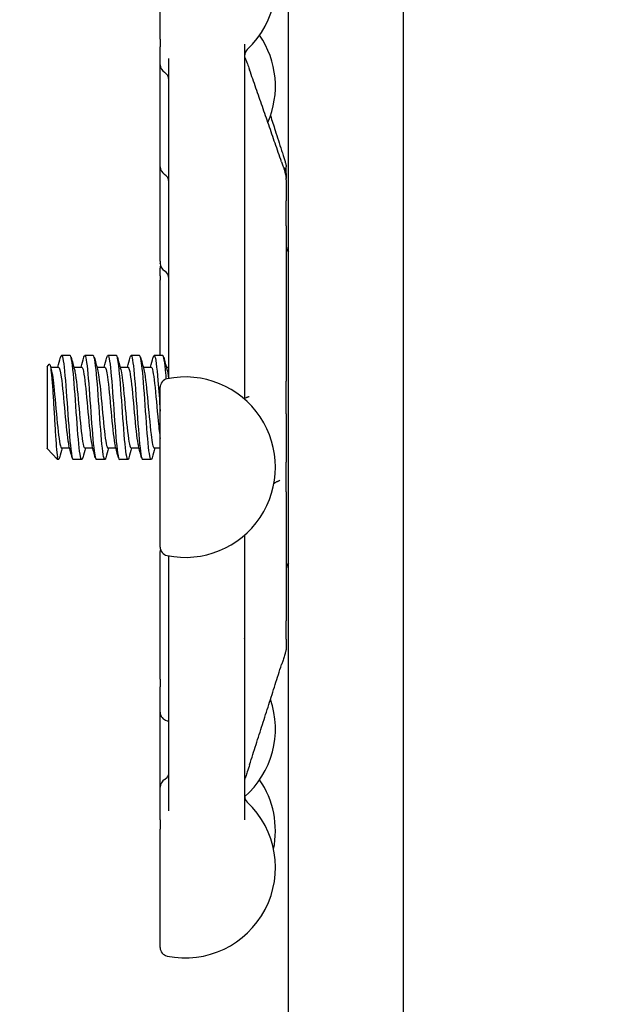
# Model space of a CAD drawing. Header units: inches. Extents: x 5 to 1128, y -85 to 748.
# Tile 359 of 656: x 440.86 to 443.03, y 683.97 to 687.52. Entities that reach past the tile are written whole.
import ezdxf

# ---------------------------------------------------------------- set-up
doc = ezdxf.new("R2010")
doc.units = ezdxf.units.IN
doc.header["$LTSCALE"] = 32
doc.header["$MEASUREMENT"] = 0
doc.layers.add('Dimension (ANSI)', color=7, linetype='Continuous', lineweight=25)
doc.layers.add('Visible (ANSI)', color=7, linetype='Continuous', lineweight=30)
doc.styles.add('Note Text (ANSI)', font='tahoma.ttf')
doc.dimstyles.new('SB Fraction-16 (ANSI)', dxfattribs={"dimscale": 32, "dimtxt": 0.125, "dimasz": 0.098425, "dimexe": 0.125, "dimexo": 0.0625, "dimgap": 0.031496, "dimtad": 0, "dimtih": 1, "dimtoh": 1, "dimdec": 4, "dimrnd": 1e-08, "dimzin": 0, "dimdsep": 46, "dimlunit": 5, "dimtxsty": 'Note Text (ANSI)', "dimcen": 0.09, "dimdle": 0.393701, "dimclrd": 256, "dimclre": 256, "dimclrt": 256, "dimadec": 0, "dimazin": 3, "dimtfac": 0.96, "dimtofl": 0, "dimtmove": 0, "dimatfit": 3, "dimfxl": 1, "dimfrac": 2, "dimtolj": 1, "dimtzin": 12, "dimlwd": -1, "dimlwe": -1, "dimarcsym": 0})

# ---------------------------------------------------------------- blocks, each defined once
blk = doc.blocks.new('*D19')
at = {"layer": 'Defpoints', "color": 0, "transparency": 16777216}
for p in [(455.7806, 700.4398), (292.0011, 552.4398), (455.7806, 552.4398)]:
    blk.add_point(p, dxfattribs=at)
at = {"layer": 'Dimension (ANSI)', "transparency": 16777216}
for p, q in [((453.7806, 700.4398), (288.0011, 700.4398)), ((292.0011, 697.2902), (292.0011, 636.039)), ((292.0011, 555.5894), (292.0011, 629.8406)), ((453.7806, 552.4398), (288.0011, 552.4398))]:
    blk.add_line(p, q, dxfattribs=at)
for points in [[(291.4762, 697.2902), (292.526, 697.2902), (292.0011, 700.4398)], [(291.4762, 555.5894), (292.526, 555.5894), (292.0011, 552.4398)]]:
    blk.add_solid(points, dxfattribs=at)
at = {"layer": 'Dimension (ANSI)', "transparency": 16777216, "insert": (287.899, 635.0311), "char_height": 4, "attachment_point": 1, "style": 'Note Text (ANSI)'}
blk.add_mtext('\\A1;148', dxfattribs=at)

msp = doc.modelspace()

# ---------------------------------------------------------------- linework, layer by layer
at = {"layer": 'Visible (ANSI)'}
for p, q in [((441.82542, 681.6034), (441.82542, 690.57974)), ((442.23792, 689.36904), (442.23792, 604.00428)), ((441.36292, 687.44656), (441.36292, 687.93229)), ((441.36292, 687.44656), (441.36292, 687.41843)), ((441.36292, 687.3539), (441.36292, 687.41843)), ((441.66667, 687.4285), (441.66667, 686.14895)), ((441.39417, 686.23113), (441.39417, 687.37632)), ((441.36292, 686.98615), (441.36292, 687.3539)), ((441.36292, 686.64605), (441.36292, 686.98615)), ((441.81667, 686.96276), (441.81667, 686.98623)), ((441.81667, 686.96279), (441.81667, 686.94565)), ((441.81667, 686.94402), (441.81667, 686.94565)), ((441.81667, 686.93915), (441.81667, 686.94394)), ((441.81667, 686.93915), (441.81667, 686.86414)), ((441.81667, 686.77416), (441.81667, 686.86414)), ((441.81667, 686.77416), (441.81667, 686.21354)), ((441.82501, 686.67904), (441.82542, 686.67904)), ((441.36292, 686.64605), (441.36292, 686.6388)), ((441.36292, 686.63842), (441.36292, 686.6388)), ((441.36292, 686.59385), (441.36292, 686.62176)), ((441.36292, 686.59385), (441.36292, 686.57744)), ((441.36292, 686.30654), (441.36292, 686.57744)), ((441.03875, 686.30654), (441.00786, 686.30654)), ((441.12208, 686.30654), (441.09119, 686.30654)), ((441.20542, 686.30654), (441.17453, 686.30654)), ((441.28875, 686.30654), (441.25786, 686.30654)), ((441.37208, 686.30654), (441.34119, 686.30654)), ((440.95542, 686.266), (440.96361, 686.27486)), ((440.95542, 686.266), (440.95542, 685.97212)), ((440.96842, 686.26487), (440.99709, 686.26487)), ((441.05175, 686.26487), (441.08042, 686.26487)), ((441.13509, 686.26487), (441.16375, 686.26487)), ((441.21842, 686.26487), (441.24709, 686.26487)), ((441.30175, 686.26487), (441.33042, 686.26487)), ((441.38509, 686.26487), (441.39417, 686.26487)), ((441.81667, 686.09578), (441.81667, 686.21354)), ((441.36292, 685.61632), (441.36292, 686.19195)), ((441.81667, 686.09578), (441.81667, 685.92179)), ((440.95582, 685.97165), (440.99288, 685.93154)), ((441.00786, 685.97321), (441.03653, 685.97321)), ((441.09119, 685.97321), (441.11986, 685.97321)), ((441.17453, 685.97321), (441.20319, 685.97321)), ((441.25786, 685.97321), (441.28653, 685.97321)), ((441.34119, 685.97321), (441.36292, 685.97321)), ((440.99288, 685.93154), (440.99288, 685.94088)), ((440.99708, 685.93154), (440.99288, 685.93154)), ((441.08042, 685.93154), (441.04953, 685.93154)), ((441.16375, 685.93154), (441.13286, 685.93154)), ((441.24708, 685.93154), (441.21619, 685.93154)), ((441.33042, 685.93154), (441.29953, 685.93154)), ((441.81667, 685.81579), (441.81667, 685.92179)), ((441.81667, 685.81579), (441.81667, 685.35084)), ((441.66667, 685.65932), (441.66667, 684.63382)), ((441.36292, 685.1401), (441.36292, 685.59966)), ((441.39417, 684.66552), (441.39417, 685.58449)), ((441.82501, 685.55904), (441.82542, 685.55904)), ((441.81667, 685.28456), (441.81667, 685.35084)), ((441.81667, 685.28456), (441.81667, 685.25204)), ((441.81667, 685.25185), (441.81667, 685.25204)), ((441.36292, 685.1401), (441.36292, 685.1121)), ((441.36292, 685.02128), (441.36292, 685.1121)), ((441.36292, 684.75136), (441.36292, 685.02128)), ((441.36292, 684.63337), (441.36292, 684.75136)), ((441.36292, 684.63337), (441.36292, 684.59948)), ((441.36292, 684.17298), (441.36292, 684.59948))]:
    msp.add_line(p, q, dxfattribs=at)
for centre, radius, start, end in [((441.45292, 687.64447), 0.325, 313.44984, 101.53696), ((441.45292, 687.27671), 0.325, 336.38074, 34.45644), ((441.69792, 687.38584), 0.03125, 133.44984, 180), ((441.39417, 687.3539), 0.03125, 180, 240), ((441.36292, 687.29978), 0.03125, 0, 60), ((441.39417, 686.98615), 0.03125, 180, 240), ((441.78542, 686.96279), 0.03125, 0, 48.71171), ((441.36292, 686.93202), 0.03125, 0, 60), ((441.84792, 686.70029), 0.03125, 180, 223.94552), ((441.39417, 686.63842), 0.03125, 180, 240), ((441.39417, 686.62176), 0.03125, 164.54014, 180), ((441.36292, 686.5843), 0.03125, 0, 60), ((441.39417, 686.19195), 0.03125, 101.53696, 180), ((441.45292, 685.90413), 0.325, 258.46304, 101.53696), ((441.39417, 685.61632), 0.03125, 180, 258.46304), ((441.39417, 685.59966), 0.03125, 164.54014, 180), ((441.84792, 685.53779), 0.03125, 136.05448, 180), ((441.45292, 684.96137), 0.325, 311.15279, 19.03816), ((441.39417, 685.02128), 0.03125, 180, 258.46304), ((441.45292, 685.30909), 0.325, 258.46304, 259.58543), ((441.39417, 684.75136), 0.03125, 120, 180), ((441.36292, 684.80549), 0.03125, 300, 329.41376), ((441.45292, 684.59361), 0.325, 348.2093, 34.45644), ((441.69792, 684.71942), 0.03125, 180, 226.55016), ((441.45292, 684.46079), 0.325, 258.46304, 46.55016), ((441.39417, 684.17298), 0.03125, 180, 258.46304)]:
    msp.add_arc(centre, radius, start, end, dxfattribs=at)
for points, knots in [([(441.66667, 687.38622), (441.66667, 687.38543), (441.66667, 687.38464), (441.66668, 687.38338), (441.66668, 687.38296), (441.66669, 687.38229), (441.66669, 687.38208), (441.6667, 687.38175), (441.6667, 687.38164), (441.6667, 687.3814), (441.66671, 687.38127), (441.66671, 687.38108), (441.66671, 687.38101), (441.66672, 687.38091), (441.66672, 687.38088), (441.66672, 687.3808), (441.66672, 687.38075), (441.66672, 687.38065), (441.66672, 687.3806), (441.66673, 687.38054), (441.66673, 687.38052), (441.66673, 687.38047), (441.66673, 687.38046), (441.66673, 687.38044), (441.66673, 687.38044), (441.66673, 687.38044)], [0.010278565, 0.010278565, 0.010278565, 0.010278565, 0.019883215, 0.019883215, 0.024682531, 0.024682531, 0.026751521, 0.026751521, 0.027745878, 0.027745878, 0.028761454, 0.028761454, 0.029267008, 0.029267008, 0.029516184, 0.029516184, 0.030019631, 0.030019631, 0.030755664, 0.030755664, 0.031441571, 0.031441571, 0.032566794, 0.032566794, 0.03348156, 0.03348156, 0.03348156, 0.03348156]), ([(441.66669, 687.3822), (441.66676, 687.38201), (441.66685, 687.38178), (441.66705, 687.38126), (441.66716, 687.38097), (441.66901, 687.37655), (441.67101, 687.37256), (441.67351, 687.36664), (441.67448, 687.36427), (441.6778, 687.35587), (441.68016, 687.34941), (441.68332, 687.34046), (441.6841, 687.3382), (441.68488, 687.33596)], [0.09394711, 0.09394711, 0.09394711, 0.09394711, 0.09670762, 0.09670762, 0.09941434, 0.09941434, 0.13679204, 0.13679204, 0.16145778, 0.16145778, 0.2211622, 0.2211622, 0.24097602, 0.24097602, 0.24097602, 0.24097602]), ([(441.79978, 687.00487), (441.79214, 687.02695), (441.78449, 687.04903), (441.76919, 687.09318), (441.76153, 687.11526), (441.74622, 687.1594), (441.73856, 687.18147), (441.72323, 687.22562), (441.71556, 687.24769), (441.70022, 687.29182), (441.69255, 687.31389), (441.68488, 687.33596)], [0.47801542, 0.47801542, 0.47801542, 0.47801542, 0.67299233, 0.67299233, 0.86796925, 0.86796925, 1.06294616, 1.06294616, 1.25792307, 1.25792307, 1.45289998, 1.45289998, 1.45289998, 1.45289998]), ([(441.76014, 687.1707), (441.76579, 687.15299), (441.77144, 687.13529), (441.78474, 687.09358), (441.79238, 687.06958), (441.80002, 687.04558)], [1.28381628, 1.28381628, 1.28381628, 1.28381628, 1.42769616, 1.42769616, 1.62267307, 1.62267307, 1.62267307, 1.62267307]), ([(441.80002, 687.04558), (441.80195, 687.03954), (441.8039, 687.03338), (441.80738, 687.02231), (441.80894, 687.01733), (441.8111, 687.01033), (441.8118, 687.00806), (441.81309, 687.0038), (441.81369, 687.00178), (441.81484, 686.99783), (441.81529, 686.99623), (441.81577, 686.99413), (441.81589, 686.99354), (441.81609, 686.99244), (441.81616, 686.99204), (441.81628, 686.99129), (441.81632, 686.99101), (441.81638, 686.99056), (441.81641, 686.9904), (441.81645, 686.99007), (441.81647, 686.9899), (441.81652, 686.98943), (441.81655, 686.98914), (441.81659, 686.98861), (441.81661, 686.98838), (441.81662, 686.98807), (441.81663, 686.98801), (441.81663, 686.98788), (441.81664, 686.98782), (441.81664, 686.98772), (441.81664, 686.9877), (441.81664, 686.98766), (441.81664, 686.98764), (441.81664, 686.9876), (441.81665, 686.98758), (441.81665, 686.98754), (441.81665, 686.98751), (441.81666, 686.98711), (441.81667, 686.98668), (441.81667, 686.98627)], [0, 0, 0, 0, 0.04904125, 0.04904125, 0.08849266, 0.08849266, 0.10811986, 0.10811986, 0.12782693, 0.12782693, 0.15348254, 0.15348254, 0.16326303, 0.16326303, 0.16817878, 0.16817878, 0.17065213, 0.17065213, 0.17188532, 0.17188532, 0.17316402, 0.17316402, 0.17565897, 0.17565897, 0.17810714, 0.17810714, 0.17871796, 0.17871796, 0.17933326, 0.17933326, 0.17948698, 0.17948698, 0.17964227, 0.17964227, 0.17979785, 0.17979785, 0.18010973, 0.18010973, 0.18533912, 0.18533912, 0.18533912, 0.18533912]), ([(441.79978, 687.00487), (441.80151, 686.99987), (441.80326, 686.99478), (441.80686, 686.9838), (441.80874, 686.97779), (441.81135, 686.96891), (441.81219, 686.96594), (441.81335, 686.96155), (441.81374, 686.96001), (441.81461, 686.95633), (441.81503, 686.95436), (441.81547, 686.95189), (441.81557, 686.9513), (441.81571, 686.95042), (441.81574, 686.95017), (441.81581, 686.94977), (441.81583, 686.94963), (441.81587, 686.94933), (441.8159, 686.94918), (441.81593, 686.94894), (441.81594, 686.94886), (441.81597, 686.9487), (441.81598, 686.94862), (441.816, 686.94848), (441.81601, 686.94842), (441.81604, 686.94825), (441.81605, 686.94816), (441.8161, 686.94782), (441.81611, 686.94778), (441.81611, 686.94775), (441.81612, 686.94775), (441.81612, 686.94775)], [0, 0, 0, 0, 0.04421352, 0.04421352, 0.09143567, 0.09143567, 0.1148414, 0.1148414, 0.12798974, 0.12798974, 0.14842503, 0.14842503, 0.15488355, 0.15488355, 0.15731825, 0.15731825, 0.15853645, 0.15853645, 0.15976362, 0.15976362, 0.16037577, 0.16037577, 0.16099044, 0.16099044, 0.16160454, 0.16160454, 0.16284514, 0.16284514, 0.16786615, 0.16786615, 0.16893992, 0.16893992, 0.16893992, 0.16893992]), ([(441.81598, 686.94861), (441.816, 686.94854), (441.81602, 686.94847), (441.81608, 686.94827), (441.81612, 686.94812), (441.81621, 686.9478), (441.81625, 686.94762), (441.81633, 686.94728), (441.81636, 686.94714), (441.81642, 686.94684), (441.81645, 686.94668), (441.81651, 686.94636), (441.81653, 686.94621), (441.81657, 686.94589), (441.81659, 686.94573), (441.81661, 686.94549), (441.81662, 686.94541), (441.81663, 686.94526), (441.81663, 686.94519), (441.81665, 686.945), (441.81665, 686.94491), (441.81666, 686.94468), (441.81666, 686.94459), (441.81667, 686.94438), (441.81667, 686.94429), (441.81667, 686.94413), (441.81667, 686.94404), (441.81667, 686.94396)], [0.2261265, 0.2261265, 0.2261265, 0.2261265, 0.227574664, 0.227574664, 0.230038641, 0.230038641, 0.23225074, 0.23225074, 0.233479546, 0.233479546, 0.234712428, 0.234712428, 0.235932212, 0.235932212, 0.23714975, 0.23714975, 0.237762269, 0.237762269, 0.238377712, 0.238377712, 0.239624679, 0.239624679, 0.242081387, 0.242081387, 0.246210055, 0.246210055, 0.250348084, 0.250348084, 0.250348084, 0.250348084]), ([(441.6683, 686.85005), (441.6683, 686.85005), (441.6683, 686.85005), (441.66829, 686.85007), (441.66828, 686.8501), (441.66821, 686.85025), (441.66816, 686.85038), (441.66803, 686.85066), (441.66797, 686.8508), (441.6678, 686.85115), (441.66769, 686.85139), (441.66729, 686.85219), (441.66698, 686.8528), (441.66667, 686.85341)], [0.092876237, 0.092876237, 0.092876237, 0.092876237, 0.093349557, 0.093349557, 0.09552105, 0.09552105, 0.097869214, 0.097869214, 0.099519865, 0.099519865, 0.10185373, 0.10185373, 0.107308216, 0.107308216, 0.107308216, 0.107308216]), ([(441.00432, 686.29989), (441.00452, 686.30064), (441.00472, 686.30132), (441.00492, 686.30195), (441.00893, 686.31443), (441.01294, 686.30008), (441.01695, 686.26417), (441.02096, 686.22833), (441.02496, 686.17179), (441.02897, 686.1152), (441.03298, 686.05851), (441.03699, 686.00299), (441.041, 685.96899), (441.04384, 685.94489), (441.04669, 685.93197), (441.04953, 685.93176)], [6.0162011, 6.0162011, 6.0162011, 6.0162011, 6.061332, 6.061332, 6.061332, 6.968806, 6.968806, 6.968806, 7.8744508, 7.8744508, 7.8744508, 8.7817425, 8.7817425, 8.7817425, 9.424778, 9.424778, 9.424778, 9.424778]), ([(441.08396, 685.93841), (441.08279, 685.93395), (441.08162, 685.93157), (441.08045, 685.93154), (441.0764, 685.93142), (441.07235, 685.9592), (441.0683, 686.00452), (441.06427, 686.04964), (441.06024, 686.11114), (441.05621, 686.16629), (441.05219, 686.22122), (441.04818, 686.26866), (441.04416, 686.29117), (441.04236, 686.30127), (441.04055, 686.30626), (441.03875, 686.30622)], [-15.9749474, -15.9749474, -15.9749474, -15.9749474, -15.710016, -15.710016, -15.710016, -14.7941843, -14.7941843, -14.7941843, -13.8824397, -13.8824397, -13.8824397, -12.9741281, -12.9741281, -12.9741281, -12.5663706, -12.5663706, -12.5663706, -12.5663706]), ([(441.08765, 686.29985), (441.08814, 686.3017), (441.08863, 686.30318), (441.08912, 686.30425), (441.09313, 686.31308), (441.09714, 686.29482), (441.10115, 686.25617), (441.10516, 686.21752), (441.10917, 686.15931), (441.11317, 686.10285), (441.11718, 686.0464), (441.12119, 685.99291), (441.1252, 685.96197), (441.12775, 685.94225), (441.13031, 685.93196), (441.13286, 685.93182)], [12.2993864, 12.2993864, 12.2993864, 12.2993864, 12.4100129, 12.4100129, 12.4100129, 13.3168593, 13.3168593, 13.3168593, 14.2236185, 14.2236185, 14.2236185, 15.130291, 15.130291, 15.130291, 15.7079633, 15.7079633, 15.7079633, 15.7079633]), ([(441.16729, 685.93826), (441.16667, 685.9359), (441.16605, 685.93414), (441.16542, 685.93303), (441.16138, 685.92583), (441.15733, 685.94636), (441.15328, 685.98696), (441.14925, 686.02748), (441.14521, 686.08708), (441.14117, 686.14366), (441.13714, 686.20013), (441.13311, 686.25235), (441.12908, 686.28103), (441.12675, 686.29764), (441.12442, 686.30615), (441.12208, 686.30623)], [-22.2581327, -22.2581327, -22.2581327, -22.2581327, -22.1173036, -22.1173036, -22.1173036, -21.2019377, -21.2019377, -21.2019377, -20.2886606, -20.2886606, -20.2886606, -19.3773067, -19.3773067, -19.3773067, -18.8495559, -18.8495559, -18.8495559, -18.8495559]), ([(441.17099, 686.29979), (441.17175, 686.3027), (441.17252, 686.30471), (441.17329, 686.30572), (441.1773, 686.31101), (441.1813, 686.28907), (441.18531, 686.24794), (441.18931, 686.20681), (441.19332, 686.14737), (441.19733, 686.09136), (441.20133, 686.03535), (441.20534, 685.98397), (441.20934, 685.956), (441.21163, 685.94006), (441.21391, 685.93192), (441.21619, 685.93185)], [18.5825718, 18.5825718, 18.5825718, 18.5825718, 18.7561262, 18.7561262, 18.7561262, 19.6623744, 19.6623744, 19.6623744, 20.5685395, 20.5685395, 20.5685395, 21.474622, 21.474622, 21.474622, 21.9911486, 21.9911486, 21.9911486, 21.9911486]), ([(441.25063, 685.93819), (441.25044, 685.93749), (441.25025, 685.93684), (441.25006, 685.93625), (441.24605, 685.9236), (441.24203, 685.93784), (441.23801, 685.97372), (441.234, 686.00957), (441.22999, 686.06625), (441.22597, 686.12298), (441.22196, 686.17966), (441.21795, 686.23515), (441.21394, 686.26913), (441.2111, 686.2932), (441.20826, 686.30611), (441.20542, 686.30632)], [-28.541318, -28.541318, -28.541318, -28.541318, -28.4988988, -28.4988988, -28.4988988, -27.5903346, -27.5903346, -27.5903346, -26.6825411, -26.6825411, -26.6825411, -25.7754795, -25.7754795, -25.7754795, -25.1327412, -25.1327412, -25.1327412, -25.1327412]), ([(441.25432, 686.29973), (441.25535, 686.30363), (441.25638, 686.30593), (441.2574, 686.30643), (441.26141, 686.30839), (441.26541, 686.2831), (441.26941, 686.23979), (441.27342, 686.19649), (441.27742, 686.13611), (441.28143, 686.08071), (441.28543, 686.02531), (441.28943, 685.97607), (441.29344, 685.95098), (441.29547, 685.93825), (441.2975, 685.93187), (441.29953, 685.93186)], [24.8657571, 24.8657571, 24.8657571, 24.8657571, 25.0981395, 25.0981395, 25.0981395, 26.0038186, 26.0038186, 26.0038186, 26.9094187, 26.9094187, 26.9094187, 27.8149406, 27.8149406, 27.8149406, 28.2743339, 28.2743339, 28.2743339, 28.2743339]), ([(441.33396, 685.9382), (441.33018, 685.92427), (441.32639, 685.93341), (441.32261, 685.96312), (441.31857, 685.99484), (441.31453, 686.04932), (441.31049, 686.10631), (441.30645, 686.16324), (441.30241, 686.22142), (441.29838, 686.25929), (441.29517, 686.2894), (441.29196, 686.30614), (441.28875, 686.3064)], [-34.8245034, -34.8245034, -34.8245034, -34.8245034, -33.9686925, -33.9686925, -33.9686925, -33.0546668, -33.0546668, -33.0546668, -32.141653, -32.141653, -32.141653, -31.4159265, -31.4159265, -31.4159265, -31.4159265]), ([(441.33765, 686.29958), (441.33926, 686.30564), (441.34086, 686.30785), (441.34246, 686.30568), (441.34658, 686.30012), (441.3507, 686.26581), (441.35482, 686.21595), (441.35752, 686.1833), (441.36022, 686.14449), (441.36292, 686.10645)], [31.1489424, 31.1489424, 31.1489424, 31.1489424, 31.5116481, 31.5116481, 31.5116481, 32.4435606, 32.4435606, 32.4435606, 33.0538425, 33.0538425, 33.0538425, 33.0538425]), ([(441.38522, 686.22186), (441.38463, 686.22884), (441.38404, 686.23552), (441.38345, 686.24181), (441.37966, 686.28229), (441.37587, 686.30634), (441.37208, 686.30652)], [-38.68929977, -38.68929977, -38.68929977, -38.68929977, -38.55601033, -38.55601033, -38.55601033, -37.69911184, -37.69911184, -37.69911184, -37.69911184]), ([(440.96361, 686.27486), (440.96397, 686.27526), (440.96434, 686.27536), (440.96607, 686.27447), (440.9674, 686.26967), (440.97009, 686.25238), (440.97142, 686.23986), (440.97411, 686.20848), (440.97545, 686.18977), (440.97814, 686.14842), (440.97947, 686.12611), (440.98216, 686.08071), (440.9835, 686.05806), (440.98619, 686.01544), (440.98752, 685.99597), (440.99022, 685.96289), (440.99155, 685.94975), (440.99288, 685.94088)], [-1.2427303, -1.2427303, -1.2427303, -1.2427303, -1.200467, -1.200467, -1.0416694, -1.0416694, -0.8786368, -0.8786368, -0.7113708, -0.7113708, -0.5398726, -0.5398726, -0.3641439, -0.3641439, -0.1841858, -0.1841858, 0, 0, 0, 0]), ([(441.33042, 686.26486), (441.33455, 686.26473), (441.33869, 686.24219), (441.34282, 686.20559), (441.34716, 686.16727), (441.35149, 686.11466), (441.35582, 686.06983), (441.35818, 686.04533), (441.36055, 686.02355), (441.36292, 686.00693)], [31.4159265, 31.4159265, 31.4159265, 31.4159265, 32.351308, 32.351308, 32.351308, 33.3309049, 33.3309049, 33.3309049, 33.8663136, 33.8663136, 33.8663136, 33.8663136]), ([(440.97068, 686.25651), (440.97414, 686.24368), (440.97759, 686.21677), (440.98105, 686.18255), (440.98533, 686.14025), (440.9896, 686.08794), (440.99387, 686.04707), (440.99814, 686.00622), (441.00242, 685.97793), (441.00669, 685.97378), (441.00708, 685.9734), (441.00747, 685.97322), (441.00786, 685.97324)], [6.621339, 6.621339, 6.621339, 6.621339, 7.4033745, 7.4033745, 7.4033745, 8.3701398, 8.3701398, 8.3701398, 9.3362117, 9.3362117, 9.3362117, 9.424778, 9.424778, 9.424778, 9.424778]), ([(440.99709, 686.26469), (441.00029, 686.26446), (441.00349, 686.2516), (441.00669, 686.22827), (441.01096, 686.19715), (441.01523, 686.14826), (441.01951, 686.10163), (441.02378, 686.055), (441.02805, 686.01192), (441.03232, 685.99003), (441.03297, 685.9867), (441.03362, 685.98387), (441.03427, 685.98155)], [6.2831853, 6.2831853, 6.2831853, 6.2831853, 7.0074496, 7.0074496, 7.0074496, 7.9736666, 7.9736666, 7.9736666, 8.9397805, 8.9397805, 8.9397805, 9.0866243, 9.0866243, 9.0866243, 9.0866243]), ([(441.05401, 686.25639), (441.05532, 686.25172), (441.05662, 686.24509), (441.05792, 686.23661), (441.06219, 686.20884), (441.06646, 686.16189), (441.07073, 686.11497), (441.075, 686.06806), (441.07927, 686.02247), (441.08354, 685.99685), (441.08609, 685.98153), (441.08864, 685.9736), (441.09119, 685.97351)], [12.9045243, 12.9045243, 12.9045243, 12.9045243, 13.1994868, 13.1994868, 13.1994868, 14.1650562, 14.1650562, 14.1650562, 15.1305271, 15.1305271, 15.1305271, 15.7079633, 15.7079633, 15.7079633, 15.7079633]), ([(441.08042, 686.2647), (441.08147, 686.26478), (441.08251, 686.2635), (441.08356, 686.2608), (441.08783, 686.24979), (441.0921, 686.21534), (441.09637, 686.17155), (441.10064, 686.12776), (441.1049, 686.07585), (441.10917, 686.03704), (441.11198, 686.01149), (441.11479, 685.99209), (441.1176, 685.9817)], [12.5663706, 12.5663706, 12.5663706, 12.5663706, 12.8032209, 12.8032209, 12.8032209, 13.7688308, 13.7688308, 13.7688308, 14.734342, 14.734342, 14.734342, 15.3698096, 15.3698096, 15.3698096, 15.3698096]), ([(441.13735, 686.2565), (441.14074, 686.24388), (441.14414, 686.21771), (441.14754, 686.18429), (441.15181, 686.14235), (441.15607, 686.09014), (441.16034, 686.049), (441.16459, 686.00795), (441.16885, 685.97905), (441.17311, 685.97404), (441.17358, 685.97349), (441.17405, 685.97323), (441.17453, 685.97326)], [19.1877096, 19.1877096, 19.1877096, 19.1877096, 19.9564324, 19.9564324, 19.9564324, 20.9213285, 20.9213285, 20.9213285, 21.8840483, 21.8840483, 21.8840483, 21.9911486, 21.9911486, 21.9911486, 21.9911486]), ([(441.16375, 686.26468), (441.1669, 686.26445), (441.17004, 686.2521), (441.17318, 686.22955), (441.17745, 686.19894), (441.18171, 686.1504), (441.18598, 686.10375), (441.19024, 686.05711), (441.19451, 686.01365), (441.19878, 685.99112), (441.19949, 685.98732), (441.20021, 685.98414), (441.20093, 685.98158)], [18.8495559, 18.8495559, 18.8495559, 18.8495559, 19.5604441, 19.5604441, 19.5604441, 20.5253788, 20.5253788, 20.5253788, 21.4902198, 21.4902198, 21.4902198, 21.6529949, 21.6529949, 21.6529949, 21.6529949]), ([(441.22068, 686.2563), (441.22242, 686.25001), (441.22417, 686.24027), (441.22591, 686.22743), (441.23026, 686.1955), (441.2346, 686.14534), (441.23894, 686.0981), (441.24328, 686.05088), (441.24762, 686.00796), (441.25196, 685.98741), (441.25393, 685.9781), (441.25589, 685.97351), (441.25786, 685.97355)], [25.4708949, 25.4708949, 25.4708949, 25.4708949, 25.8655971, 25.8655971, 25.8655971, 26.8476199, 26.8476199, 26.8476199, 27.8292662, 27.8292662, 27.8292662, 28.2743339, 28.2743339, 28.2743339, 28.2743339]), ([(441.24709, 686.26458), (441.24864, 686.26467), (441.25019, 686.26185), (441.25174, 686.25597), (441.25609, 686.23955), (441.26043, 686.19975), (441.26477, 686.15334), (441.26911, 686.10696), (441.27345, 686.05534), (441.27779, 686.02024), (441.27995, 686.00278), (441.28211, 685.98966), (441.28427, 685.98179)], [25.1327412, 25.1327412, 25.1327412, 25.1327412, 25.4839322, 25.4839322, 25.4839322, 26.4661023, 26.4661023, 26.4661023, 27.4478945, 27.4478945, 27.4478945, 27.9361802, 27.9361802, 27.9361802, 27.9361802]), ([(441.30401, 686.25662), (441.30834, 686.24084), (441.31266, 686.20179), (441.31698, 686.15579), (441.32131, 686.10972), (441.32564, 686.05801), (441.32997, 686.02237), (441.33371, 685.99157), (441.33745, 685.97354), (441.34119, 685.97328)], [31.7540802, 31.7540802, 31.7540802, 31.7540802, 32.7319702, 32.7319702, 32.7319702, 33.7114291, 33.7114291, 33.7114291, 34.5575192, 34.5575192, 34.5575192, 34.5575192]), ([(441.39295, 686.22355), (441.39345, 686.22507), (441.39386, 686.22681), (441.39413, 686.2295), (441.39417, 686.23031), (441.39417, 686.23113)], [0.236754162, 0.236754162, 0.236754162, 0.236754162, 0.249550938, 0.249550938, 0.254927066, 0.254927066, 0.254927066, 0.254927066]), ([(441.67317, 686.15527), (441.67333, 686.15534), (441.67362, 686.15546), (441.67448, 686.1558), (441.67498, 686.156), (441.67644, 686.15655), (441.67744, 686.15689), (441.67971, 686.15758), (441.68098, 686.15792), (441.68285, 686.15838), (441.68351, 686.15854), (441.68374, 686.1586), (441.68376, 686.1586), (441.68376, 686.1586)], [0, 0, 0, 0, 0.007377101, 0.007377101, 0.01406314, 0.01406314, 0.025814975, 0.025814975, 0.04239606, 0.04239606, 0.056138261, 0.056138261, 0.059141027, 0.059141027, 0.059141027, 0.059141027]), ([(441.00063, 685.93846), (440.99908, 685.93263), (440.99753, 685.93038), (440.99599, 685.93218), (440.99495, 685.93339), (440.99392, 685.93631), (440.99288, 685.94088)], [-9.69176213, -9.69176213, -9.69176213, -9.69176213, -9.34211053, -9.34211053, -9.34211053, -9.10788499, -9.10788499, -9.10788499, -9.10788499]), ([(441.79423, 685.85728), (441.79423, 685.85728), (441.79403, 685.85715), (441.7934, 685.85673), (441.79294, 685.85643), (441.79156, 685.85554), (441.79052, 685.8549), (441.78847, 685.85373), (441.78751, 685.85321), (441.7856, 685.85227), (441.78464, 685.85183), (441.78338, 685.8513), (441.78298, 685.85114), (441.78236, 685.85089), (441.78216, 685.85081), (441.78203, 685.85075)], [0.117693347, 0.117693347, 0.117693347, 0.117693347, 0.126564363, 0.126564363, 0.136369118, 0.136369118, 0.151820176, 0.151820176, 0.163546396, 0.163546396, 0.174401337, 0.174401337, 0.180069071, 0.180069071, 0.186154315, 0.186154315, 0.186154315, 0.186154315]), ([(441.66667, 685.28582), (441.66672, 685.28593), (441.66675, 685.28601), (441.66681, 685.28616), (441.66682, 685.28619), (441.66682, 685.28619)], [0.0912806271, 0.0912806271, 0.0912806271, 0.0912806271, 0.0933756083, 0.0933756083, 0.0971308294, 0.0971308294, 0.0971308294, 0.0971308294]), ([(441.81667, 685.25181), (441.81667, 685.25152), (441.81666, 685.25122), (441.81666, 685.25082), (441.81665, 685.25069), (441.81665, 685.25055), (441.81665, 685.25054), (441.81665, 685.2505), (441.81665, 685.25049), (441.81664, 685.25047), (441.81664, 685.25045), (441.81664, 685.25043), (441.81664, 685.25041), (441.81664, 685.25038), (441.81664, 685.25037), (441.81664, 685.25029), (441.81663, 685.25023), (441.81663, 685.25009), (441.81662, 685.25002), (441.81661, 685.2497), (441.81659, 685.24945), (441.81655, 685.24899), (441.81653, 685.2488), (441.81649, 685.24839), (441.81646, 685.24816), (441.81642, 685.24782), (441.81641, 685.24771), (441.81637, 685.2474), (441.81634, 685.2472), (441.81626, 685.24667), (441.81621, 685.24636), (441.81595, 685.24479), (441.81578, 685.24398), (441.8153, 685.24192), (441.81495, 685.24065), (441.81416, 685.2379), (441.8138, 685.23666), (441.81287, 685.23354), (441.81227, 685.23157), (441.81081, 685.2268), (441.80992, 685.22392), (441.8074, 685.21583), (441.80571, 685.21044), (441.8027, 685.2009), (441.80135, 685.19668), (441.80002, 685.1925)], [0, 0, 0, 0, 0.00362842, 0.00362842, 0.00532519, 0.00532519, 0.00554032, 0.00554032, 0.00564719, 0.00564719, 0.00575426, 0.00575426, 0.00586107, 0.00586107, 0.00596752, 0.00596752, 0.00651065, 0.00651065, 0.00722842, 0.00722842, 0.00979214, 0.00979214, 0.01150055, 0.01150055, 0.01323284, 0.01323284, 0.01408567, 0.01408567, 0.01568092, 0.01568092, 0.01876516, 0.01876516, 0.03322078, 0.03322078, 0.05370694, 0.05370694, 0.06706984, 0.06706984, 0.0851491, 0.0851491, 0.10914392, 0.10914392, 0.1514834, 0.1514834, 0.1854543, 0.1854543, 0.1854543, 0.1854543]), ([(441.68513, 684.83259), (441.6928, 684.85658), (441.70047, 684.88057), (441.71581, 684.92855), (441.72348, 684.95254), (441.7388, 685.00053), (441.74646, 685.02452), (441.76178, 685.07251), (441.76943, 685.09651), (441.78474, 685.1445), (441.79238, 685.1685), (441.80002, 685.1925)], [0.6477885, 0.6477885, 0.6477885, 0.6477885, 0.84276542, 0.84276542, 1.03774233, 1.03774233, 1.23271925, 1.23271925, 1.42769616, 1.42769616, 1.62267307, 1.62267307, 1.62267307, 1.62267307]), ([(441.68513, 684.83259), (441.68228, 684.82369), (441.6794, 684.81473), (441.67461, 684.80022), (441.67257, 684.79415), (441.6699, 684.78655), (441.66907, 684.78424), (441.66747, 684.78), (441.66711, 684.77889), (441.66694, 684.7778), (441.66692, 684.77767), (441.66688, 684.77737), (441.66687, 684.77724), (441.66684, 684.777), (441.66683, 684.7769), (441.66682, 684.77674), (441.66682, 684.77668), (441.66681, 684.77656), (441.6668, 684.7765), (441.66679, 684.77632), (441.66678, 684.77621), (441.66676, 684.77589), (441.66675, 684.77572), (441.66672, 684.77492), (441.66671, 684.77449), (441.66666, 684.77239), (441.66667, 684.77079), (441.66667, 684.76916)], [0, 0, 0, 0, 0.07240015, 0.07240015, 0.12884673, 0.12884673, 0.15776448, 0.15776448, 0.18742127, 0.18742127, 0.19102978, 0.19102978, 0.19284515, 0.19284515, 0.1937591, 0.1937591, 0.19421308, 0.19421308, 0.19466735, 0.19466735, 0.19558844, 0.19558844, 0.19742089, 0.19742089, 0.20472787, 0.20472787, 0.23309585, 0.23309585, 0.23309585, 0.23309585]), ([(441.38982, 684.78958), (441.39073, 684.79112), (441.39152, 684.79242), (441.39283, 684.79464), (441.39335, 684.79556), (441.39391, 684.79662), (441.39406, 684.79692), (441.39417, 684.79716)], [0.51351333, 0.51351333, 0.51351333, 0.51351333, 0.55704859, 0.55704859, 0.60058386, 0.60058386, 0.62260676, 0.62260676, 0.62260676, 0.62260676])]:
    msp.add_open_spline(points, degree=3, knots=knots, dxfattribs=at)
for points in [[(440.96684, 686.27069), (440.96811, 686.266), (440.96939, 686.26131), (440.97068, 686.25662)], [(440.99486, 686.26487), (440.99804, 686.27654), (441.00119, 686.28822), (441.00432, 686.2999)], [(441.04229, 686.2999), (441.04616, 686.28546), (441.05006, 686.27103), (441.05401, 686.25662)], [(441.07819, 686.26487), (441.08137, 686.27654), (441.08452, 686.28822), (441.08765, 686.2999)], [(441.12563, 686.2999), (441.1295, 686.28546), (441.13339, 686.27103), (441.13735, 686.25662)], [(441.16153, 686.26487), (441.16471, 686.27654), (441.16786, 686.28822), (441.17099, 686.2999)], [(441.20896, 686.2999), (441.21283, 686.28546), (441.21673, 686.27103), (441.22068, 686.25662)], [(441.24486, 686.26487), (441.24804, 686.27654), (441.25119, 686.28822), (441.25432, 686.2999)], [(441.29229, 686.2999), (441.29616, 686.28546), (441.30006, 686.27103), (441.30401, 686.25662)], [(441.32819, 686.26487), (441.33137, 686.27654), (441.33452, 686.28822), (441.33765, 686.2999)], [(441.37563, 686.2999), (441.3795, 686.28546), (441.38339, 686.27103), (441.38735, 686.25662)], [(441.38735, 686.25632), (441.38925, 686.24932), (441.39115, 686.23823), (441.39305, 686.22381)], [(441.66667, 686.15263), (441.66884, 686.15351), (441.67101, 686.15439), (441.67317, 686.15527)], [(441.04599, 685.93818), (441.04212, 685.95262), (441.03822, 685.96705), (441.03427, 685.98147)], [(441.12932, 685.93818), (441.12545, 685.95262), (441.12155, 685.96705), (441.1176, 685.98147)], [(441.21265, 685.93818), (441.20878, 685.95262), (441.20488, 685.96705), (441.20093, 685.98147)], [(441.29599, 685.93818), (441.29212, 685.95262), (441.28822, 685.96705), (441.28427, 685.98147)], [(440.95582, 685.97165), (440.95569, 685.97179), (440.95555, 685.97195), (440.95542, 685.97212)], [(441.01009, 685.97321), (441.00691, 685.96154), (441.00376, 685.94987), (441.00063, 685.93818)], [(441.09342, 685.97321), (441.09024, 685.96154), (441.08709, 685.94987), (441.08396, 685.93818)], [(441.17675, 685.97321), (441.17357, 685.96154), (441.17042, 685.94987), (441.16729, 685.93818)], [(441.26009, 685.97321), (441.25691, 685.96154), (441.25376, 685.94987), (441.25063, 685.93818)], [(441.34342, 685.97321), (441.34024, 685.96154), (441.33709, 685.94987), (441.33396, 685.93818)], [(441.77286, 685.84702), (441.77592, 685.84827), (441.77897, 685.84951), (441.78203, 685.85075)]]:
    msp.add_open_spline(points, degree=3, dxfattribs=at)

# ---------------------------------------------------------------- dimensions: what is measured, and where the dimension line sits
at = {"layer": 'Dimension (ANSI)'}
dim = msp.add_linear_dim(base=(292.00111, 552.43978), p1=(455.78063, 700.43978), p2=(455.78063, 552.43978), angle=90, dimstyle='SB Fraction-16 (ANSI)', override={"dimgap": 0.031496, "dimdec": 4, "dimtol": 0, "dimlim": 0, "dimtp": 0, "dimtm": 0, "dimtdec": 2, "dimatfit": 1}, dxfattribs=at)
dim.commit()
dim.dimension.update_dxf_attribs({"geometry": '*D19', "text_midpoint": (292.00111, 632.93978), "dimtype": 160})

doc.saveas('drawing.dxf')
